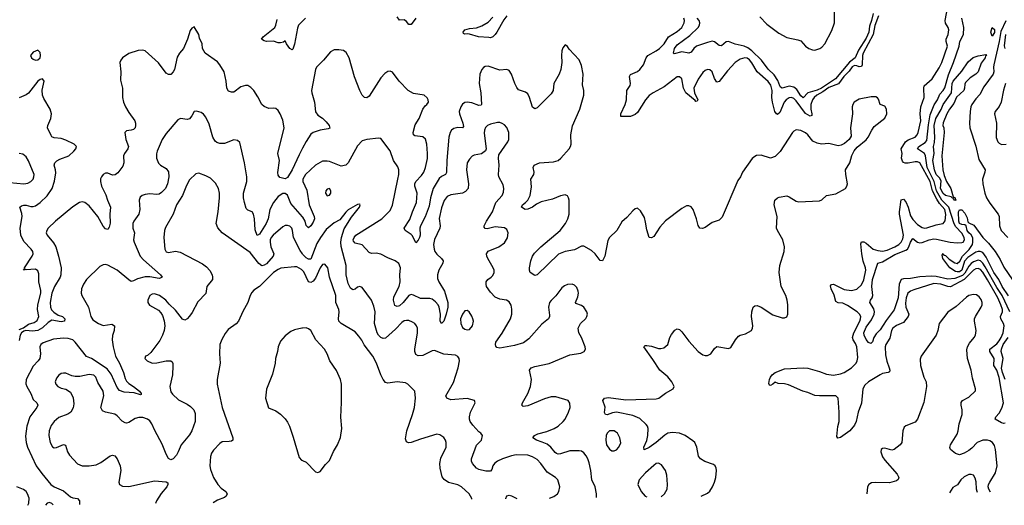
# Model space of a CAD drawing. Header units: inches. Extents: x 1682530 to 1839546, y 640742 to 791647.
# Tile 553 of 656: x 1807575 to 1816015, y 642472 to 646636. Entities that reach past the tile are written whole.
import ezdxf

# ---------------------------------------------------------------- set-up
doc = ezdxf.new("R2010")
doc.units = ezdxf.units.IN
doc.header["$MEASUREMENT"] = 0
doc.layers.add('B8604', color=7, linetype='Continuous')
doc.layers.add('B8614', color=7, linetype='Continuous')

msp = doc.modelspace()

# ---------------------------------------------------------------- linework, layer by layer
at = {"layer": 'B8604', "color": 5}
for points, elevation in [([(1810000, 645535.5), (1809970, 645478.8), (1809910, 645349.8), (1809870, 645284.5), (1809850, 645271.6), (1809804.6, 645284.6), (1809790, 645302.7), (1809786.2, 645326.2), (1809803.1, 645430), (1809786.8, 645490), (1809840.7, 645710), (1809830, 645775.1), (1809807.7, 645830), (1809790, 645858), (1809770, 645874.3), (1809750, 645878.9), (1809710, 645875.1), (1809670, 645891.8), (1809649.6, 645910), (1809616.3, 645976.3), (1809580.5, 646030), (1809555, 646055), (1809530.8, 646070.8), (1809510, 646072), (1809470, 646059.4), (1809410, 646016), (1809390, 646014.2), (1809364.5, 646024.5), (1809349.9, 646050), (1809345.6, 646110), (1809327.4, 646190), (1809290.7, 646250), (1809270, 646274.4), (1809165.1, 646350), (1809142, 646390), (1809138, 646430), (1809116.9, 646476.9), (1809109.6, 646510), (1809070, 646574), (1809050, 646562.7), (1809037.2, 646542.8), (1809012.4, 646470), (1808978, 646390), (1808944, 646350), (1808923.7, 646316.3), (1808900.4, 646210), (1808890, 646189.2), (1808870, 646166.6), (1808850, 646165.6), (1808830, 646178.7), (1808765.6, 646265.6), (1808650, 646368.8), (1808630, 646375.9), (1808590, 646373.4), (1808510, 646347.8), (1808457, 646310), (1808441.3, 646290), (1808433.7, 646270), (1808441.5, 646190), (1808438.7, 646118.7), (1808455, 646050), (1808457.2, 645970), (1808464.2, 645930), (1808480.8, 645890), (1808510, 645839.3), (1808560.7, 645770), (1808567.7, 645750), (1808568, 645730), (1808564.9, 645710), (1808550, 645695.1), (1808530, 645687.8), (1808490, 645682.7), (1808477.3, 645670), (1808485.8, 645610), (1808506.4, 645550), (1808502.8, 645530), (1808474.3, 645490), (1808465.4, 645470), (1808466.9, 645410), (1808458.2, 645381.8), (1808415.9, 645324.1), (1808394, 645306), (1808370, 645302.4), (1808330, 645321.7), (1808310, 645321.1), (1808290, 645307.8), (1808274.9, 645290), (1808268.2, 645271.8), (1808266.9, 645250), (1808277.2, 645210), (1808313.6, 645133.6), (1808327.2, 645090), (1808354, 645030), (1808347.4, 644970), (1808349, 644891), (1808342.6, 644857.4), (1808330, 644836), (1808310, 644844.5), (1808290, 644866), (1808244.4, 644950), (1808170, 645041.6), (1808132.3, 645070), (1808110, 645074.7), (1808087.3, 645070), (1808030, 645032.6), (1807881.2, 644910), (1807819.1, 644850), (1807806, 644830), (1807802.4, 644810), (1807809.2, 644790), (1807864.4, 644724.4), (1807885, 644690), (1807908.2, 644610), (1807928.9, 644508.9), (1807928.4, 644450), (1807922.2, 644430), (1807873.4, 644350), (1807849.1, 644290.9), (1807836.3, 644210), (1807838.5, 644170), (1807847.5, 644147.5), (1807867.3, 644127.3), (1807904, 644104), (1807942, 644090), (1807950, 644083), (1807963, 644070), (1807958.8, 644050), (1807930, 644046.2), (1807850, 644058.8), (1807820, 644040), (1807770, 643994.6), (1807730, 643972.2), (1807685.7, 643965.7), (1807627.3, 643972.7), (1807610, 643965.2), (1807591, 643950), (1807578.8, 643930), (1807570, 643886)], 420), ([(1810000, 646624.3), (1809965.3, 646590), (1809954.9, 646565.1), (1809930, 646425.2), (1809916.4, 646383.6), (1809910, 646378), (1809890, 646389.7), (1809860.5, 646430), (1809850, 646454), (1809836.9, 646443.1), (1809810, 646436.8), (1809790, 646438.7), (1809750, 646453), (1809690, 646449.9), (1809670, 646454.7), (1809647.3, 646470), (1809662, 646490), (1809760.5, 646570), (1809769.9, 646590), (1809781.1, 646638.9)], 380), ([(1807570, 643980.3), (1807606.5, 643993.5), (1807650, 644024.6), (1807700.1, 644039.9), (1807723.5, 644056.5), (1807737.4, 644090), (1807728.7, 644150), (1807728.8, 644190), (1807755.1, 644290), (1807755, 644315), (1807739.9, 644390), (1807738.5, 644458.5), (1807730, 644484), (1807710, 644496.8), (1807631.5, 644491.5), (1807624.7, 644495.3), (1807608, 644490), (1807618, 644502), (1807616.2, 644510), (1807682.8, 644610), (1807688.9, 644630), (1807686, 644650), (1807673.3, 644670), (1807610, 644735.2), (1807583.4, 644790), (1807577.4, 644850), (1807596.4, 644950), (1807593.9, 644973.9), (1807576.3, 645030), (1807590, 645040.3), (1807610, 645044.7), (1807630, 645044.6), (1807670, 645034.5), (1807690, 645034.3), (1807710, 645041), (1807751.4, 645068.6), (1807810, 645126.2), (1807851.7, 645190), (1807872.9, 645252.9), (1807883.4, 645323.4), (1807881.5, 645350), (1807869.8, 645390), (1807874.5, 645410), (1807893, 645427), (1807919, 645441), (1807995.4, 645470), (1808039.7, 645510), (1808055.6, 645530), (1808060.7, 645550), (1808040.9, 645570), (1807970, 645604), (1807930, 645617.6), (1807870, 645622.2), (1807851.4, 645631.4), (1807843.5, 645643.5), (1807814, 645710), (1807815.8, 645730), (1807842.6, 645790), (1807847.6, 645830), (1807837.3, 645870), (1807781.3, 645961.3), (1807770.6, 645990), (1807768.3, 646031.7), (1807784, 646110), (1807770, 646128.7), (1807750, 646124), (1807730, 646109.2), (1807650, 646007.8), (1807630, 645993), (1807570, 645966.6)], 420), ([(1810000, 644946.6), (1809900, 645060), (1809870, 645130.8), (1809850, 645147.2), (1809830, 645147.4), (1809790, 645119.1), (1809751.1, 645070), (1809719.7, 645010), (1809703.9, 644930), (1809688.8, 644890), (1809630, 644796.9), (1809610, 644787), (1809594.1, 644834.1), (1809587.1, 644930), (1809578.7, 644970), (1809568.3, 644988.3), (1809530, 645004), (1809516.3, 645016.3), (1809501, 645070), (1809494, 645110), (1809493.7, 645150), (1809520.5, 645250), (1809520.5, 645290), (1809501, 645410), (1809462.3, 645582.3), (1809441.7, 645601.7), (1809410, 645606.6), (1809330, 645575.6), (1809290, 645574.5), (1809264.4, 645584.4), (1809250, 645596), (1809230, 645629.2), (1809200.1, 645740.1), (1809170, 645799.3), (1809150, 645826.6), (1809130, 645842), (1809090, 645852), (1809070, 645849.4), (1809049.2, 645810.8), (1809030, 645786), (1809010, 645782), (1808952.2, 645787.8), (1808930, 645777.6), (1808830, 645659.7), (1808794.9, 645610), (1808752.4, 645510), (1808747.2, 645487.2), (1808747, 645450), (1808764.8, 645404.8), (1808780.5, 645390), (1808830, 645360.3), (1808851.6, 645331.6), (1808854.4, 645290), (1808843, 645230), (1808824.1, 645190), (1808790, 645154.8), (1808770, 645141.4), (1808750, 645136.4), (1808690, 645142.5), (1808650, 645138.2), (1808624.9, 645130), (1808606.6, 645113.4), (1808598.7, 645090), (1808604.9, 645010), (1808595.8, 644970), (1808553.7, 644910), (1808545.3, 644890), (1808544.6, 644850), (1808558.4, 644810), (1808551.5, 644750), (1808554.7, 644730), (1808608.4, 644610), (1808636.1, 644576.1), (1808781.7, 644450), (1808794.9, 644430), (1808793.1, 644426.9), (1808770, 644418.4), (1808691.5, 644431.5), (1808650, 644431.4), (1808584.4, 644415.6), (1808550, 644396.4), (1808530, 644392.8), (1808510, 644405.1), (1808410, 644489.8), (1808330, 644531.5), (1808310, 644536.2), (1808290, 644534.5), (1808260.4, 644519.6), (1808148.2, 644410), (1808120.4, 644370), (1808103.1, 644330), (1808101.3, 644290), (1808106.4, 644270), (1808164.6, 644170), (1808185.3, 644090), (1808202, 644062), (1808250, 644030.3), (1808290, 644015.3), (1808365.8, 644025.8), (1808387.3, 644010), (1808383.7, 643970), (1808370.2, 643929.8), (1808368, 643890), (1808375, 643830), (1808395.3, 643750), (1808430, 643690.5), (1808465.3, 643610), (1808479.4, 643559.4), (1808490, 643538), (1808510, 643515.8), (1808551.1, 643491.1), (1808602, 643450), (1808617.3, 643430), (1808616.8, 643423.2), (1808610, 643419), (1808557, 643437), (1808470, 643442.8), (1808430, 643458), (1808410, 643483.1), (1808357.7, 643597.7), (1808323.6, 643643.6), (1808190, 643729.9), (1808147.7, 643747.7), (1808050, 643872.1), (1808029.6, 643890), (1807990, 643903.5), (1807950, 643904.4), (1807863.5, 643896.5), (1807774.9, 643865.1), (1807754.9, 643850), (1807747.2, 643830), (1807752.7, 643770), (1807747.5, 643730), (1807733.8, 643710), (1807690, 643665.7), (1807629.4, 643550), (1807627.2, 643512.8), (1807634.6, 643490), (1807670.1, 643430.1), (1807690, 643379.5), (1807721.3, 643350), (1807730.4, 643330), (1807722.3, 643310), (1807662.6, 643230), (1807636.8, 643150), (1807624.7, 643064.7), (1807630, 643011.3), (1807640.3, 642970), (1807716.9, 642810), (1807763.7, 642743.7), (1807842.8, 642650), (1807869.5, 642629.5), (1807950, 642595.4), (1808010, 642544.7), (1808030, 642536.3), (1808070.8, 642530), (1808086.7, 642510), (1808087.6, 642478.3)], 440), ([(1807490, 645239.5), (1807610, 645229), (1807644.9, 645235.1), (1807670, 645248.5), (1807689.6, 645270), (1807696.9, 645290), (1807697.7, 645310), (1807650, 645426), (1807630, 645460.9), (1807602.3, 645482.3), (1807570, 645489.6)], 440), ([(1810000, 644627.7), (1809978.5, 644658.5), (1809921.5, 644770), (1809914.2, 644830), (1809906.9, 644850), (1809890, 644865.7), (1809870, 644871.8), (1809850, 644870.8), (1809830, 644861.4), (1809747.5, 644790), (1809730.2, 644770), (1809723, 644750), (1809720.9, 644730), (1809726.8, 644690), (1809752.5, 644630), (1809747.5, 644610), (1809690, 644543.9), (1809670, 644530.4), (1809650, 644526.7), (1809624.4, 644544.4), (1809550, 644640.8), (1809310, 644809.7), (1809273, 644853), (1809257.6, 644890), (1809277.4, 644990), (1809287.8, 645110), (1809288.7, 645150), (1809279.8, 645190), (1809254.3, 645234.3), (1809210, 645277.4), (1809170, 645298.3), (1809110, 645319.5), (1809084.9, 645315.1), (1809030, 645262.7), (1809004.7, 645215.3), (1808970, 645129.7), (1808920.2, 645050), (1808890, 644968), (1808824.1, 644855.9), (1808815.9, 644830), (1808811.1, 644770), (1808818.5, 644670), (1808830, 644644.9), (1808850, 644640.3), (1808910, 644651.5), (1808950, 644643.8), (1809141.7, 644541.7), (1809176.5, 644516.5), (1809205, 644485), (1809224.2, 644450), (1809228.9, 644430), (1809227.2, 644410), (1809180.3, 644350), (1809171.1, 644288.9), (1809102.5, 644217.5), (1809054.1, 644125.9), (1809030, 644093), (1809010, 644071.5), (1808990, 644060.7), (1808969.7, 644069.7), (1808910, 644146.6), (1808856, 644196), (1808827.3, 644230), (1808774.5, 644270), (1808730, 644284.4), (1808710, 644284), (1808689.4, 644270.6), (1808672.9, 644230), (1808673.4, 644210), (1808687.6, 644187.6), (1808765.7, 644145.7), (1808784.2, 644124.2), (1808798.6, 644098.6), (1808814.4, 644054.4), (1808818.3, 644010), (1808812.9, 643970), (1808800.3, 643930), (1808774.6, 643885.4), (1808698.3, 643781.7), (1808670, 643757.2), (1808652, 643750), (1808646, 643730), (1808666, 643710), (1808710, 643690.7), (1808750, 643693.4), (1808830, 643712.4), (1808870, 643710.6), (1808882, 643702), (1808888.1, 643688.1), (1808888.5, 643668.5), (1808883.8, 643590), (1808862.2, 643490), (1808870, 643444), (1808884.1, 643424.1), (1808936.7, 643376.7), (1809010, 643340.2), (1809040, 643320), (1809067, 643290), (1809078.9, 643258.9), (1809077.5, 643190), (1809049.2, 643110), (1809030, 643078), (1808958, 642990), (1808934.6, 642930), (1808918.4, 642901.6), (1808890, 642871.8), (1808870, 642862.7), (1808850, 642875.1), (1808830.8, 642910.8), (1808797.3, 642997.3), (1808733.2, 643113.2), (1808707.1, 643170), (1808690, 643196.4), (1808671.2, 643210), (1808630, 643225.1), (1808595.9, 643224.1), (1808564.3, 643215.7), (1808510, 643181.5), (1808490, 643176.4), (1808478.6, 643178.6), (1808453.3, 643193.3), (1808410, 643239.2), (1808390, 643252.9), (1808309.8, 643269.8), (1808283.6, 643283.6), (1808270.9, 643310), (1808295, 643410), (1808290.7, 643450), (1808245.4, 643525.4), (1808227.6, 643570), (1808210, 643587.6), (1808170, 643593.6), (1808090, 643578.2), (1808050, 643576.4), (1808022.5, 643582.5), (1807970, 643606.6), (1807950, 643606.6), (1807930, 643602), (1807910, 643589.3), (1807890, 643561.2), (1807879.3, 643530), (1807883.8, 643510), (1807902.8, 643490), (1807930, 643478), (1807970, 643468.5), (1808010, 643441.6), (1808033.7, 643393.7), (1808038.6, 643341.4), (1808032.5, 643307.5), (1808012.2, 643270), (1807986, 643254), (1807910, 643224.4), (1807870, 643191.2), (1807844.7, 643155.3), (1807826.9, 643110), (1807824.7, 643070), (1807836.5, 643010), (1807854.6, 642974.6), (1807870, 642965.3), (1807890, 642967.2), (1807950, 642993), (1807967.9, 642987.9), (1807985.7, 642930), (1808003, 642903), (1808069, 642829), (1808110, 642810.4), (1808170, 642810.4), (1808230, 642820.3), (1808270, 642839), (1808350, 642895.6), (1808370, 642902), (1808390, 642896.4), (1808410, 642870.6), (1808435.6, 642810), (1808440.3, 642770), (1808425.5, 642670), (1808431, 642650), (1808455.5, 642635.5), (1808510, 642634.4), (1808730, 642682), (1808830, 642674.9), (1808844, 642664), (1808845.5, 642650), (1808834.9, 642630), (1808786.2, 642573.8), (1808747.9, 642510), (1808737.8, 642487.2)], 460), ([(1810000, 644485), (1809990, 644495.4), (1809950, 644515.9), (1809930, 644517.7), (1809814.3, 644505.7), (1809790, 644495.5), (1809751.5, 644470), (1809630, 644347.6), (1809582.7, 644317.3), (1809563.4, 644296.6), (1809549.2, 644270.8), (1809529, 644210), (1809486.3, 644133.7), (1809451.1, 644050), (1809430, 644027.8), (1809361.3, 643978.7), (1809335.1, 643944.9), (1809306.1, 643893.9), (1809291.6, 643850), (1809288.9, 643770), (1809292.9, 643690), (1809267.2, 643550), (1809268.5, 643510), (1809310.3, 643309.7), (1809401.7, 643050), (1809402, 643030), (1809390, 643022.4), (1809370, 643018.9), (1809310, 643016), (1809290, 643001.2), (1809235.6, 642944.4), (1809219.9, 642920.1), (1809210.5, 642890), (1809203.8, 642810), (1809210, 642778), (1809235.5, 642710), (1809273, 642650), (1809300.5, 642620.5), (1809340.7, 642590), (1809353.4, 642570), (1809344, 642550), (1809330, 642540.7), (1809270, 642515.1), (1809232.4, 642493.9)], 480), ([(1810000, 643992.4), (1809992.2, 643992.2), (1809930, 643976.4), (1809898, 643962), (1809850, 643926.6), (1809810, 643879.3), (1809790.3, 643830), (1809785.5, 643790), (1809768.7, 643731.3), (1809763.5, 643690), (1809741.8, 643598.2), (1809690.4, 643469.6), (1809680.8, 643390), (1809707, 643307), (1809770, 643281.1), (1809810, 643254.7), (1809850, 643214.2), (1809870, 643184.4), (1809887, 643150), (1809917.9, 643057.9), (1809970, 642882), (1809990, 642860.5), (1810000, 642856.1)], 520), ([(1807645.4, 642472.3), (1807653.6, 642490), (1807654.5, 642534.5), (1807642.2, 642570), (1807629.8, 642590), (1807607.4, 642607.4), (1807550, 642630.6)], 440), ([(1807861.3, 642475.2), (1807850, 642487.8), (1807830, 642496.9), (1807810, 642491.2), (1807795.9, 642474.3)], 440)]:
    msp.add_lwpolyline(points, dxfattribs=dict(at, elevation=elevation))
at = {"layer": 'B8604', "color": 5, "elevation": 420}
msp.add_lwpolyline([(1807730, 646374.5), (1807690, 646358), (1807668.4, 646330), (1807674.8, 646310), (1807690, 646297.3), (1807710, 646290.8), (1807730, 646291), (1807749.4, 646310.6), (1807754, 646330), (1807750, 646355.3)], close=True, dxfattribs=at)
at = {"layer": 'B8614', "color": 5}
for points, elevation in [([(1813919.8, 646659.8), (1813978.7, 646598.7), (1814082, 646522), (1814150, 646484.4), (1814244.2, 646464.2), (1814270, 646454), (1814312, 646410), (1814338.4, 646390), (1814370, 646378), (1814390, 646376.1), (1814433.6, 646390), (1814450, 646400.9), (1814476.4, 646430), (1814536.7, 646543.3), (1814560.6, 646610), (1814558.3, 646730)], 360), ([(1816024.1, 643175.9), (1816010, 643173.1), (1815990, 643180.7), (1815936.2, 643210), (1815943, 643230), (1815970, 643261.5), (1815993.8, 643306.2), (1816007.5, 643350), (1815970.9, 643569.1), (1815950, 643629.9), (1815926.9, 643670), (1815929, 643730), (1815889.9, 643790), (1815891.2, 643810), (1815950, 643858.1), (1815970, 643881.6), (1815988.6, 643910), (1816004.3, 643950), (1816014, 644010), (1816008.7, 644030), (1815986.2, 644070), (1815984.1, 644090), (1815998.8, 644130), (1815999, 644150), (1815986.4, 644190), (1815959.3, 644250), (1815870, 644406.6), (1815830, 644471.6), (1815810, 644493.8), (1815790, 644501.7), (1815770, 644499.1), (1815750, 644489), (1815672.3, 644407.7), (1815554.7, 644345.3), (1815530, 644347.6), (1815470, 644368.6), (1815410, 644374.4), (1815239.2, 644320.8), (1815211.7, 644308.3), (1815189.7, 644290.3), (1815173.3, 644250), (1815166.9, 644206.9), (1815171.3, 644170), (1815196.8, 644110), (1815191.5, 644090), (1815150, 644039.9), (1815090, 644013.6), (1815061, 643990), (1815048.9, 643970), (1815034.9, 643905.1), (1815000.9, 643850), (1814993.4, 643830), (1814996.2, 643763.8), (1815008.4, 643708.4), (1815029.5, 643650), (1815033.2, 643630), (1815030, 643618), (1815020.7, 643610), (1814970, 643601.3), (1814950, 643590.8), (1814851.6, 643530), (1814818.3, 643501.7), (1814803.6, 643470), (1814790, 643349.3), (1814763.6, 643270), (1814745.8, 643190), (1814730, 643160.5), (1814690, 643111.6), (1814610, 643054.5), (1814587.9, 643047.9), (1814581.1, 643061.1), (1814589.1, 643149.1), (1814598.5, 643190), (1814598.3, 643270), (1814589.9, 643389.9), (1814570, 643409.8), (1814430, 643410.6), (1814390, 643415.3), (1814330, 643438.9), (1814287.3, 643450), (1814164.1, 643504.1), (1814130, 643515.1), (1814077.2, 643517.2), (1814050, 643528.7), (1814031.3, 643510), (1814010, 643499), (1814002.7, 643502.7), (1813998, 643518), (1814002, 643550), (1814009.8, 643570), (1814026.2, 643590), (1814052, 643610), (1814130, 643641.2), (1814290, 643650.2), (1814330, 643648), (1814430, 643619.3), (1814490, 643595.8), (1814550, 643589.6), (1814610, 643598.3), (1814642.4, 643610), (1814705.2, 643650), (1814745.5, 643690), (1814754.5, 643710), (1814759.1, 643740.9), (1814752.1, 643830), (1814739.9, 643859.9), (1814720.4, 643890), (1814714.5, 643910), (1814724.5, 643950), (1814777.1, 644050), (1814783.9, 644070), (1814784.4, 644090), (1814775, 644110), (1814753.3, 644130), (1814670, 644185), (1814630, 644204.7), (1814589.9, 644209.9), (1814570, 644219.7), (1814555.6, 644275.6), (1814529.9, 644330), (1814526.5, 644353.5), (1814533.8, 644366.2), (1814550, 644367.4), (1814643.3, 644323.3), (1814705.6, 644314.4), (1814750, 644326.4), (1814790, 644362.6), (1814810, 644406), (1814827.3, 644490), (1814825.8, 644510), (1814805.8, 644565.8), (1814793.3, 644630), (1814785.5, 644714.5), (1814790, 644732.1), (1814810, 644732.3), (1814830, 644720.7), (1814890, 644669.1), (1814930, 644656.6), (1814970, 644651.8), (1815010, 644660.1), (1815077.8, 644690), (1815110, 644708.5), (1815130, 644728.8), (1815144.1, 644755.9), (1815150.9, 644790), (1815117.2, 644970), (1815116.1, 644990), (1815130, 645092.7), (1815150, 645096.5), (1815170, 645075.6), (1815190.1, 645030), (1815210, 644955.6), (1815230, 644922.3), (1815270, 644880.7), (1815310, 644854.7), (1815330, 644850.2), (1815350, 644851.8), (1815430, 644877.4), (1815474.6, 644885.4), (1815490, 644890.2), (1815509.3, 644910.7), (1815515.3, 644964.7), (1815505.9, 645010), (1815460.7, 645060.7), (1815436.1, 645096.1), (1815399.1, 645170), (1815379.1, 645250), (1815290, 645408.6), (1815270, 645418.3), (1815250, 645417.9), (1815190, 645405.3), (1815165, 645405), (1815150.5, 645410.5), (1815142.1, 645422.1), (1815135.2, 645450), (1815139, 645490), (1815132, 645530), (1815168.1, 645590), (1815190, 645605.2), (1815250.9, 645629.1), (1815268.6, 645650), (1815277.3, 645670), (1815298.6, 645770), (1815293.2, 645830), (1815299.4, 645890), (1815327.7, 645970), (1815324.3, 646050), (1815329, 646070), (1815397.2, 646130), (1815456.9, 646223.1), (1815479.5, 646270), (1815529.1, 646410), (1815517.5, 646450), (1815517.4, 646470), (1815533.6, 646510), (1815540.6, 646550), (1815535, 646570), (1815510, 646605.6), (1815508.6, 646628.6), (1815531.2, 646750)], 380), ([(1810026, 646650), (1810000, 646624.3)], 380), ([(1810969.4, 646650), (1810930, 646594), (1810910, 646594.7), (1810890, 646619.6), (1810870, 646635.6), (1810830, 646633.3), (1810810, 646659.6)], 380), ([(1811749.5, 646670.5), (1811723.6, 646636.4), (1811666.4, 646530), (1811650, 646508.2), (1811629.3, 646490), (1811610, 646482.3), (1811597.3, 646482.7), (1811506.6, 646490), (1811430, 646511.6), (1811410, 646515.8), (1811390, 646513.3), (1811379, 646519), (1811376.9, 646530), (1811391.5, 646550), (1811430, 646562.3), (1811492, 646568), (1811536.7, 646583.3), (1811590, 646615.7), (1811630, 646657.5)], 380), ([(1814937.1, 646670), (1814906.5, 646586.5), (1814890.8, 646510), (1814805, 646350), (1814799.9, 646330), (1814796.5, 646250), (1814790, 646234.2), (1814770, 646231.5), (1814750, 646240.5), (1814730, 646242.6), (1814710, 646232), (1814684.3, 646195.7), (1814639.9, 646150), (1814594.1, 646085.9), (1814510, 646053.8), (1814460.8, 646019.2), (1814408.3, 645990), (1814384.3, 645970), (1814369.7, 645950), (1814356.1, 645910), (1814357, 645870), (1814366, 645830), (1814364.5, 645815.5), (1814351.7, 645808.3), (1814310, 645831.2), (1814230, 645939.9), (1814210, 645959.4), (1814190, 645968.7), (1814170, 645966.9), (1814144.1, 645950), (1814128.7, 645930), (1814090, 645839.8), (1814070, 645823.1), (1814061.5, 645830), (1814047.9, 645847.9), (1814027.3, 645930), (1814023.2, 645970), (1814025.3, 646030), (1814013.9, 646073.9), (1813990, 646106.1), (1813898.1, 646190), (1813850, 646267.8), (1813830, 646292.4), (1813810, 646306.8), (1813790, 646310.8), (1813750, 646297.6), (1813709.5, 646270.5), (1813641.1, 646198.9), (1813570, 646106.3), (1813550, 646099.6), (1813531.4, 646131.4), (1813510.6, 646190.6), (1813490, 646206.3), (1813470, 646208), (1813450, 646199.7), (1813430, 646182.4), (1813390, 646126.6), (1813352.9, 646050), (1813358.2, 646010), (1813387.3, 645950), (1813383.6, 645936.4), (1813370, 645935.1), (1813364.5, 645944.5), (1813284.3, 646010), (1813264.3, 646050), (1813250, 646129.5), (1813230, 646146.6), (1813210, 646145.4), (1813098.8, 646061.2), (1813004.2, 646010), (1812970, 645986.2), (1812939.1, 645950), (1812870, 645841.1), (1812850, 645824.4), (1812810, 645805.6), (1812727.3, 645807.3), (1812727.8, 645830), (1812763.9, 645910), (1812775.6, 645950), (1812778, 646030), (1812806.8, 646073.2), (1812809.8, 646090), (1812802.2, 646150), (1812810, 646165.5), (1812870, 646193.4), (1812891.8, 646208.2), (1812922.4, 646250), (1812945.8, 646310), (1812959.8, 646330), (1813030, 646368.7), (1813059.4, 646390), (1813099.1, 646430), (1813135.3, 646490), (1813210, 646534), (1813250, 646569.2), (1813272.3, 646610), (1813274, 646630), (1813267.1, 646650)], 380), ([(1814889.8, 646690), (1814876.9, 646630), (1814858.6, 646581.4), (1814852.8, 646530), (1814830, 646479), (1814765.6, 646374.4), (1814736.4, 646310), (1814687, 646273), (1814567, 646130), (1814448.9, 646050), (1814410, 646032.7), (1814330.3, 646009.7), (1814290, 645967.5), (1814270, 645983), (1814237.4, 646037.4), (1814210, 646057.2), (1814170, 646065.7), (1814110, 646049.1), (1814097.8, 646057.8), (1814090, 646068.3), (1814074.5, 646114.5), (1814043.8, 646163.8), (1813990, 646213.3), (1813932.6, 646290), (1813850.8, 646370.8), (1813815.4, 646395.4), (1813785, 646410), (1813707.8, 646427.8), (1813650, 646449), (1813630, 646446.2), (1813590, 646411.5), (1813570, 646415.1), (1813530, 646446.9), (1813510, 646451.1), (1813470, 646441.8), (1813378, 646410), (1813354.6, 646390), (1813330, 646358.3), (1813310, 646349.7), (1813250, 646361.8), (1813185.1, 646345.1), (1813179.5, 646350), (1813188.3, 646388.3), (1813210, 646422.1), (1813319.8, 646500.2), (1813391.2, 646570), (1813403.6, 646590), (1813406, 646610), (1813398.6, 646630), (1813381.6, 646650)], 360), ([(1816063.3, 644130), (1815996.9, 644270), (1815950, 644341.1), (1815850, 644518.1), (1815830, 644548), (1815810, 644568.1), (1815790, 644574.8), (1815750, 644560.5), (1815730, 644546.3), (1815710, 644524.2), (1815676.5, 644463.5), (1815656.7, 644443.3), (1815590, 644416), (1815530, 644410.6), (1815430, 644434.7), (1815390, 644438.4), (1815290, 644431.3), (1815210, 644415.9), (1815150, 644415.6), (1815130, 644408.3), (1815114.5, 644370), (1815105.5, 644250), (1815070.5, 644149.5), (1815002, 644058), (1814950, 643975.8), (1814916.7, 643943.3), (1814898, 643910), (1814886.2, 643873.8), (1814870, 643859.3), (1814850, 643869.3), (1814830, 643893.2), (1814812.8, 643930), (1814812, 643950), (1814830, 644000.7), (1814878.2, 644061.8), (1814900.8, 644110), (1814903.7, 644130), (1814898.1, 644158.1), (1814862.4, 644210), (1814868.2, 644230), (1814882.2, 644250), (1814887, 644270), (1814879.4, 644350), (1814886, 644410), (1814930.6, 644549.4), (1814970, 644559.4), (1815078.1, 644621.9), (1815170, 644659.4), (1815184.2, 644670), (1815198.3, 644690), (1815211.1, 644728.9), (1815230, 644760.8), (1815270, 644730.1), (1815290, 644723.6), (1815310, 644725.5), (1815370, 644748.6), (1815410, 644757.2), (1815435.4, 644755.4), (1815550, 644728.7), (1815610, 644721.8), (1815650, 644724.7), (1815663.1, 644730), (1815675.1, 644750), (1815671.6, 644770), (1815650, 644804.7), (1815600.6, 644860.6), (1815585.6, 644885.6), (1815540.6, 645030), (1815479.5, 645090), (1815432.8, 645170), (1815415.1, 645250), (1815355.2, 645370), (1815338.5, 645470), (1815330.2, 645490.2), (1815270.9, 645530), (1815283.8, 645550), (1815337.1, 645582.9), (1815350, 645599.6), (1815364.4, 645735.6), (1815379.1, 645820.9), (1815414.3, 645905.7), (1815441.5, 645950), (1815463, 645997), (1815492.6, 646030), (1815506.5, 646053.5), (1815536.4, 646163.6), (1815580.5, 646270), (1815629.1, 646410), (1815635, 646450), (1815664.7, 646510), (1815668.3, 646568.3), (1815652.6, 646650)], 360), ([(1816027.5, 646627.5), (1815985.7, 646534.3), (1815971.6, 646450), (1815924.2, 646250), (1815921.3, 646230), (1815925.3, 646190), (1815920.7, 646170), (1815840.7, 646059.3), (1815805.8, 645994.2), (1815770, 645957.2), (1815736.6, 645910), (1815727.5, 645890), (1815722.1, 645850), (1815717.2, 645750), (1815720.3, 645710), (1815770, 645551), (1815797.4, 645437.4), (1815850.3, 645350), (1815848.4, 645330), (1815828.5, 645270), (1815830.4, 645230), (1815849, 645150), (1815863.2, 645110), (1815890, 645063.1), (1815964, 644970), (1815970.2, 644950), (1815972.8, 644870), (1815988.8, 644830), (1816045.5, 644770)], 360), ([(1816025.3, 646510), (1816013.3, 646413.3), (1816019.8, 646390)], 380), ([(1813418, 642551), (1813470, 642576), (1813490, 642593.7), (1813513.5, 642630), (1813530.7, 642670), (1813541.4, 642710), (1813547.8, 642770), (1813545.6, 642790), (1813537, 642810), (1813522.4, 642822.4), (1813448.1, 642848.1), (1813409.7, 642869.7), (1813393.7, 642893.7), (1813380.9, 642970), (1813361.1, 643010), (1813346.1, 643026.1), (1813278.4, 643070), (1813230, 643091.8), (1813170, 643096.5), (1813130, 643089.8), (1813104.9, 643075.1), (1813031.3, 643010), (1812970, 642968.2), (1812928.3, 642948.3), (1812926, 642970), (1812950.6, 643029.4), (1812959.5, 643070), (1812962.2, 643130), (1812958, 643150), (1812946.3, 643166.3), (1812890, 643216.1), (1812830, 643243.6), (1812690, 643269.8), (1812655.5, 643264.5), (1812610, 643247.2), (1812595.3, 643250), (1812588.1, 643268.1), (1812592.6, 643312.6), (1812572.7, 643370), (1812588.7, 643390), (1812623.6, 643396.4), (1812770, 643378), (1813030, 643384.2), (1813053.2, 643390), (1813110, 643433.4), (1813178, 643470), (1813184, 643490), (1813165.6, 643530), (1813130, 643573.3), (1813063.5, 643630), (1813003.5, 643723.5), (1812926, 643830), (1812937.2, 643842.8), (1812950, 643843.8), (1812990, 643837.4), (1813050, 643817), (1813070, 643815.8), (1813097.1, 643822.9), (1813129.6, 643850.4), (1813147.6, 643910), (1813162.2, 643937.8), (1813190, 643973.4), (1813210, 643985.5), (1813230, 643980.5), (1813250, 643959.3), (1813310, 643880.3), (1813392.2, 643790), (1813430, 643764), (1813450, 643755.6), (1813470, 643755.6), (1813500.5, 643770), (1813530, 643818), (1813550, 643833.7), (1813650, 643817), (1813670, 643826.4), (1813709.7, 643890), (1813736.8, 643923.2), (1813750, 643932.2), (1813796, 643944), (1813849.5, 643970.5), (1813857.6, 643990), (1813858.7, 644010), (1813847, 644090), (1813852, 644130), (1813862.7, 644170), (1813877.5, 644182.5), (1813895.5, 644184.5), (1813930, 644172.4), (1814030, 644105.3), (1814110, 644080.4), (1814130, 644080.5), (1814151.5, 644088.5), (1814158.7, 644110), (1814159.8, 644190), (1814155.3, 644230), (1814142.6, 644270), (1814103.5, 644350), (1814084.5, 644470), (1814091.2, 644528.8), (1814127.1, 644650), (1814130.7, 644690), (1814116.2, 644750), (1814070.8, 644830), (1814063.8, 644850), (1814066.8, 644950), (1814042.6, 645050), (1814048.2, 645090), (1814070, 645108.4), (1814085.2, 645114.8), (1814150, 645126.3), (1814170, 645118.9), (1814230, 645079.5), (1814250, 645073.4), (1814430, 645083), (1814450, 645090.7), (1814489.7, 645130.3), (1814570, 645144.6), (1814652.7, 645190), (1814666.6, 645210), (1814671.8, 645230), (1814657, 645310), (1814655.1, 645350), (1814689.8, 645410.2), (1814708.2, 645471.8), (1814727.7, 645512.3), (1814755.3, 645544.7), (1814830, 645607), (1814849.7, 645630), (1814879.3, 645690), (1814900.4, 645719.6), (1814990, 645792.4), (1815009.7, 645830), (1815006.6, 645870), (1814990, 645895.6), (1814950, 645909.4), (1814936.2, 645956.2), (1814927.8, 645967.8), (1814914.3, 645974.3), (1814874.7, 645974.7), (1814770, 645954.7), (1814728.4, 645930), (1814716.4, 645910), (1814712.4, 645890), (1814713.4, 645830), (1814695.6, 645710), (1814702.3, 645637.7), (1814686.7, 645610), (1814645.3, 645574.7), (1814618.1, 645561.9), (1814590, 645555.9), (1814510, 645573.5), (1814449.6, 645570.4), (1814410, 645576.3), (1814374.6, 645594.6), (1814330, 645649.8), (1814310, 645664.9), (1814270, 645684.9), (1814230, 645691.4), (1814210, 645681.4), (1814199.7, 645670), (1814093.1, 645506.9), (1814050, 645463.1), (1814009.7, 645449.7), (1813930, 645474.7), (1813890, 645471.6), (1813876.1, 645463.9), (1813854.6, 645445.4), (1813770.5, 645330), (1813752.7, 645290), (1813730, 645258), (1813597.2, 644942.8), (1813570, 644917.7), (1813510, 644896.9), (1813450, 644855.6), (1813427.2, 644847.2), (1813404, 644850), (1813391.9, 644871.9), (1813376.3, 644930), (1813347.3, 645010), (1813330, 645032.3), (1813310, 645040.9), (1813290, 645040.7), (1813250, 645018.4), (1813110, 644911.2), (1813063.1, 644856.9), (1813010, 644776), (1812990, 644764.5), (1812970, 644769.4), (1812950, 644835.3), (1812940.7, 644900.7), (1812930, 644941.2), (1812897.6, 644997.6), (1812870, 645019), (1812850, 645013.2), (1812830, 644998), (1812779.6, 644940.4), (1812737.5, 644902.5), (1812693, 644830), (1812630.3, 644769.7), (1812616.2, 644743.8), (1812591.1, 644608.9), (1812570, 644569.4), (1812550, 644572.3), (1812508.6, 644628.6), (1812475.9, 644655.9), (1812410, 644694), (1812390, 644694), (1812330, 644663.5), (1812250, 644647.9), (1812194.4, 644625.6), (1812010, 644449.2), (1811990, 644444), (1811950, 644469), (1811944.5, 644490), (1811943.6, 644510), (1811955.1, 644570), (1811971.1, 644610), (1811986.9, 644633.1), (1812042.6, 644690), (1812208, 644830), (1812253.8, 644890), (1812274, 644930), (1812284.5, 644970), (1812285.4, 645090), (1812280.5, 645110), (1812270, 645125.1), (1812250, 645133.3), (1812210, 645126), (1812142.9, 645097.1), (1812044.6, 645075.4), (1812004.2, 645055.8), (1811970, 645029.1), (1811930, 645010.9), (1811909.3, 645010), (1811876.2, 645030), (1811884.2, 645050), (1811911.3, 645068.7), (1811930.6, 645089.4), (1811950.6, 645129.4), (1811962, 645202), (1811955.6, 645270), (1811980.9, 645310), (1811984.5, 645330), (1811975.1, 645370), (1811985.2, 645390), (1812031.8, 645408.2), (1812150, 645418.9), (1812189.7, 645430.3), (1812213.3, 645450), (1812284.7, 645530), (1812296.9, 645550), (1812301, 645570), (1812298, 645650), (1812313.9, 645726.1), (1812375.3, 645870), (1812412.2, 645990), (1812409.8, 646029.8), (1812398, 646078), (1812404.5, 646170), (1812390, 646244), (1812370, 646292.7), (1812284.4, 646384.4), (1812270, 646405.2), (1812250, 646422), (1812230, 646395.3), (1812222.4, 646370), (1812218.7, 646330), (1812222.8, 646270), (1812214.3, 646210), (1812199.7, 646170), (1812153.4, 646090), (1812146.9, 646030), (1812130, 646002), (1812010, 645880.7), (1811990, 645872.3), (1811970, 645885.2), (1811945.7, 645970), (1811930, 646000.7), (1811910, 646015.6), (1811850, 646036.2), (1811835.7, 646055.7), (1811818.7, 646090), (1811791.1, 646170), (1811770, 646199.6), (1811750, 646209.7), (1811690, 646203.5), (1811590, 646236.8), (1811565.9, 646234.1), (1811550, 646225.1), (1811537.8, 646210), (1811520.2, 646170), (1811514.3, 646090), (1811526.4, 646010), (1811534, 645910), (1811530, 645904.4), (1811510, 645901), (1811450, 645924.7), (1811410, 645930.5), (1811390, 645925.8), (1811370, 645913.5), (1811355.2, 645890), (1811343.5, 645850), (1811343.9, 645830), (1811374.8, 645750), (1811378.4, 645721.6), (1811370, 645708.7), (1811330, 645711.5), (1811296.1, 645703.9), (1811276, 645690), (1811264.2, 645670), (1811254.7, 645630), (1811236.3, 645430), (1811234.6, 645325.4), (1811225.3, 645310), (1811190, 645293.2), (1811170, 645274.6), (1811118.4, 645190), (1811096.9, 645110), (1811083.9, 645036.1), (1811050, 644946.3), (1811010, 644869.3), (1811005.2, 644850), (1811008, 644790), (1811001.8, 644770), (1810990, 644747.3), (1810970, 644723.7), (1810942.2, 644782.2), (1810930, 644795.6), (1810879.5, 644830), (1810871.5, 644850), (1810917.8, 644922.2), (1810940.8, 644990), (1810976, 645070), (1810982.4, 645150), (1810961.1, 645210), (1810961.5, 645230), (1810970.7, 645250), (1811019.6, 645300.4), (1811039.8, 645330), (1811054.1, 645370), (1811070, 645446.8), (1811071.6, 645490), (1811064.7, 645570), (1811053.1, 645613.1), (1811030, 645633.3), (1810961.3, 645641.3), (1810949.8, 645649.8), (1810948, 645668), (1810965.3, 645734.7), (1810998.8, 645790), (1811029.8, 645870.2), (1811050, 645898), (1811066, 645910), (1811078, 645930), (1811076, 645950), (1811066.8, 645966.8), (1811042, 645990), (1810950, 646004.7), (1810906, 646030), (1810828, 646110), (1810770, 646185.1), (1810750, 646194.7), (1810730, 646191.3), (1810705.3, 646174.7), (1810670, 646136.9), (1810570, 645981.6), (1810550, 645965.4), (1810530, 645968.4), (1810510, 645989.6), (1810490.8, 646030), (1810446.2, 646146.2), (1810399.2, 646310), (1810374.7, 646354.7), (1810350.9, 646370.9), (1810310, 646379.3), (1810270, 646377.7), (1810238, 646362), (1810180.3, 646290), (1810119.6, 646230), (1810110.2, 646209.8), (1810077.2, 646030), (1810078.3, 646010), (1810103, 645930), (1810110, 645845.5), (1810130, 645818.3), (1810170.8, 645790.8), (1810201.3, 645761.3), (1810226.7, 645730), (1810234, 645706), (1810220, 645700), (1810150.1, 645689.9), (1810089.5, 645670.5), (1810070, 645655.1), (1810030, 645592.1), (1810000, 645535.5)], 420), ([(1816026.4, 646090), (1816007.9, 646032.1), (1815989.5, 645930), (1815970, 645893.1), (1815937.6, 645850), (1815931.3, 645830), (1815947.9, 645747.9), (1815946.6, 645626.6), (1815960.3, 645590), (1815970, 645577.6), (1815990, 645565.7), (1816030, 645570.3)], 380), ([(1812520.6, 642538.8), (1812519.7, 642570), (1812506.6, 642630), (1812478, 642690), (1812471.1, 642771.1), (1812457, 642837), (1812446.3, 642870), (1812430, 642897), (1812410, 642922.9), (1812390, 642935.8), (1812370, 642939.7), (1812290, 642939.4), (1812210, 642914.6), (1812190, 642911.8), (1812175.5, 642915.5), (1812164.1, 642924.1), (1812128.7, 642970), (1812095.4, 642995.4), (1812054.6, 643014.6), (1812006, 643030), (1811973.2, 643050), (1811989.3, 643070), (1812015.7, 643084.3), (1812094.3, 643105.7), (1812157, 643130), (1812189.8, 643150.2), (1812233.3, 643190), (1812249.8, 643210.2), (1812280.5, 643270), (1812294.5, 643310), (1812290, 643348), (1812277.2, 643370), (1812170, 643401.1), (1812130, 643403.9), (1812074.1, 643385.9), (1811930, 643324.7), (1811890, 643319.5), (1811879.5, 643330), (1811885.1, 643350), (1811932.1, 643430), (1811953.5, 643490), (1811961.1, 643550), (1811946, 643630), (1811959.3, 643650), (1811990, 643662), (1812113, 643687), (1812290, 643763.8), (1812384.1, 643775.9), (1812414, 643790), (1812425.2, 643810), (1812422.7, 643830), (1812389.4, 643910), (1812367, 643950), (1812362, 643990), (1812382.7, 644030), (1812427.2, 644072.8), (1812437.2, 644090), (1812441.2, 644110), (1812436, 644130), (1812409.6, 644170), (1812390, 644184.7), (1812343.3, 644203.3), (1812338.4, 644210), (1812359.2, 644260.8), (1812364.2, 644290), (1812363.1, 644310), (1812350, 644340.9), (1812330, 644360.5), (1812310, 644369.7), (1812270, 644365.1), (1812245.1, 644354.9), (1812221.8, 644338.2), (1812171.9, 644268.1), (1812130.2, 644229.8), (1812116.9, 644210), (1812108.4, 644170), (1812117.8, 644102.2), (1812116.9, 644090), (1812107.3, 644072.7), (1812050, 644026.6), (1811940, 643900), (1811893.4, 643866.6), (1811817.4, 643842.6), (1811690, 643820.9), (1811665.1, 643825.1), (1811656.3, 643836.3), (1811653, 643850), (1811656.9, 643870), (1811712, 643948), (1811782, 644070), (1811793.1, 644110), (1811793.2, 644153.2), (1811787.1, 644187.1), (1811770, 644217), (1811749, 644230), (1811690, 644239.7), (1811650, 644256.9), (1811610, 644298.7), (1811576.8, 644350), (1811572.2, 644370), (1811574.3, 644390), (1811587.6, 644410), (1811617.6, 644430), (1811630, 644443.8), (1811643, 644470), (1811642, 644490), (1811634, 644510), (1811587.2, 644590), (1811578.5, 644610), (1811576.3, 644630), (1811589.8, 644650.2), (1811682.7, 644690), (1811730, 644723.8), (1811755.5, 644764.5), (1811761.3, 644810), (1811750, 644838), (1811730, 644851.1), (1811650, 644858.9), (1811582.8, 644842.8), (1811565.1, 644845.1), (1811556, 644856), (1811556.9, 644870), (1811575.3, 644910), (1811627.8, 644990), (1811656.4, 645070), (1811710.9, 645130), (1811723.2, 645156.8), (1811726.3, 645190), (1811720.6, 645220.6), (1811682.7, 645290), (1811679.2, 645310), (1811684.7, 645390), (1811678, 645450), (1811683.3, 645476.7), (1811759.7, 645590), (1811768, 645610), (1811766.6, 645670), (1811750, 645712), (1811730, 645733.6), (1811710, 645746), (1811690, 645754.7), (1811670, 645756.3), (1811610, 645741.7), (1811586, 645730), (1811568.2, 645711.8), (1811558.3, 645690), (1811556.1, 645663.9), (1811574.9, 645530), (1811569, 645511), (1811534.7, 645485.3), (1811470, 645473.7), (1811453.8, 645466.2), (1811430, 645440.7), (1811411.3, 645408.7), (1811403.6, 645350), (1811422.2, 645230), (1811418.2, 645190), (1811397, 645163), (1811370.1, 645149.9), (1811270, 645135.8), (1811239.1, 645120.9), (1811213.7, 645086.3), (1811190, 645022), (1811171.9, 644931.9), (1811180.2, 644870), (1811177.5, 644850), (1811130, 644751.8), (1811122.7, 644710), (1811126.6, 644670), (1811133.5, 644650), (1811150, 644625), (1811191.4, 644590), (1811204.5, 644570), (1811201.8, 644550), (1811167, 644490), (1811156.6, 644450), (1811156.4, 644416.4), (1811166.4, 644390), (1811216.3, 644310), (1811244.3, 644210), (1811244.6, 644170), (1811230, 644112), (1811210, 644052.7), (1811190, 644032), (1811178, 644050), (1811181.5, 644110), (1811171.6, 644170), (1811161.5, 644190), (1811138.1, 644218.1), (1811110, 644239.4), (1811090, 644245.3), (1811010, 644245.4), (1810950, 644275.6), (1810930, 644279.7), (1810909.5, 644270.5), (1810862.7, 644210), (1810830, 644182.3), (1810810, 644175.9), (1810790, 644186.9), (1810778.9, 644230), (1810780.6, 644259.4), (1810827.2, 644350), (1810837.6, 644390), (1810832.2, 644450), (1810839.1, 644510), (1810825.3, 644545.3), (1810792.3, 644570), (1810730, 644593.5), (1810670, 644627.2), (1810630, 644635.4), (1810590, 644631.3), (1810570, 644640.5), (1810510, 644705.6), (1810450, 644721.4), (1810436.7, 644736.7), (1810433.5, 644750), (1810440.7, 644770), (1810457, 644790), (1810678.3, 644930), (1810750, 645000.4), (1810770, 645046.8), (1810817.1, 645270), (1810823.5, 645310), (1810823.8, 645350), (1810814.9, 645374.9), (1810778.2, 645430), (1810752, 645512), (1810670, 645617.2), (1810650, 645620.9), (1810550, 645609.6), (1810510, 645597), (1810470, 645554.5), (1810390.3, 645410), (1810370, 645389.6), (1810330, 645381.5), (1810230, 645420.4), (1810210, 645424.7), (1810170, 645422.4), (1810110, 645388.4), (1810025.5, 645310), (1810003.2, 645270), (1810002.2, 645250), (1810034.8, 645174.8), (1810055.6, 645050), (1810100.2, 644950), (1810101, 644930), (1810090, 644900.5), (1810070, 644867.4), (1810050, 644851.3), (1810031.8, 644871.8), (1810021.6, 644910), (1810003.1, 644943.1), (1810000, 644946.6)], 440), ([(1812117.9, 642533.3), (1812152.5, 642547.5), (1812183.7, 642570), (1812195.6, 642590), (1812206, 642630), (1812187.3, 642690), (1812167, 642710), (1812096.1, 642756.1), (1812043.1, 642830), (1812010, 642865.3), (1811970, 642888.9), (1811930, 642901.2), (1811830, 642906.5), (1811790, 642897.5), (1811713.4, 642870), (1811670.6, 642850), (1811643.8, 642830), (1811630.4, 642810), (1811621.7, 642778.3), (1811610, 642764.7), (1811570, 642765.6), (1811510, 642779.8), (1811489.7, 642790), (1811456.9, 642830), (1811448.2, 642850), (1811446.6, 642870), (1811490, 642987.7), (1811532.3, 643030), (1811541.2, 643070), (1811529, 643090), (1811510, 643102.7), (1811459.4, 643159.4), (1811437.6, 643190), (1811431.5, 643210), (1811429.7, 643230), (1811438.9, 643270), (1811478.4, 643350), (1811473.2, 643370), (1811409.6, 643389.6), (1811270, 643375.6), (1811237.2, 643390), (1811227.3, 643410), (1811294.8, 643525.2), (1811334.7, 643650), (1811343.6, 643710), (1811342, 643730), (1811330, 643749.2), (1811310, 643758.4), (1811210, 643767.4), (1811130, 643799.1), (1811110, 643796.4), (1811030, 643756.8), (1810990, 643754.2), (1810970, 643765.4), (1810961.2, 643790), (1810962, 643810), (1810986, 643950), (1810986, 643990), (1810977.6, 644010), (1810962, 644030), (1810943.3, 644043.3), (1810910, 644056.3), (1810890, 644058), (1810870, 644053), (1810850, 644040.5), (1810796, 643984), (1810710, 643906.3), (1810690, 643902.6), (1810670, 643912.6), (1810650, 643932.4), (1810639.8, 643950), (1810616.7, 644030), (1810621.5, 644130), (1810610, 644179.3), (1810590, 644232.3), (1810510, 644341.2), (1810490, 644349.3), (1810470, 644342.7), (1810450, 644324.5), (1810430, 644319.6), (1810410, 644335.1), (1810390, 644375.1), (1810372.9, 644450), (1810374.6, 644530), (1810331.1, 644691.1), (1810328.5, 644730), (1810332.2, 644767.8), (1810355.9, 644844.1), (1810418.3, 644941.7), (1810488.7, 645030), (1810494, 645050), (1810490, 645055.3), (1810470, 645052.7), (1810390, 645004.7), (1810370, 644986.3), (1810318.5, 644921.5), (1810270, 644895.8), (1810201.3, 644838.7), (1810152.7, 644770), (1810123.2, 644716.8), (1810070, 644582.7), (1810050, 644582.4), (1810030, 644595.3), (1810003.2, 644623.2), (1810000, 644627.7)], 460), ([(1816050, 644269.5), (1815996.5, 644350), (1815969.2, 644409.2), (1815924.8, 644470), (1815860.4, 644600.4), (1815830, 644639.9), (1815809.5, 644649.5), (1815790, 644649.9), (1815770, 644643.5), (1815702.9, 644597.1), (1815673.9, 644566.1), (1815650.8, 644490), (1815630, 644473.7), (1815610, 644473.3), (1815598.2, 644478.2), (1815547.8, 644510), (1815488.4, 644588.4), (1815482.5, 644617.5), (1815490, 644630.3), (1815497.5, 644617.5), (1815510, 644613.7), (1815542.2, 644582.2), (1815590, 644551.8), (1815610, 644546.5), (1815635.3, 644564.7), (1815657.8, 644610), (1815713.5, 644666.5), (1815742.4, 644710), (1815746.8, 644730), (1815744.7, 644764.7), (1815731.3, 644791.3), (1815710, 644809.4), (1815696.1, 644830), (1815689.8, 644869.8), (1815676.5, 644876.5), (1815650, 644878.9), (1815632.2, 644890), (1815624.2, 644910), (1815623.7, 644990), (1815630, 645005.3), (1815650, 645006.5), (1815676.5, 644976.5), (1815696.6, 644936.6), (1815703, 644903), (1815710, 644893.4), (1815754.3, 644874.3), (1815830, 644769.1), (1815880, 644720), (1815936.5, 644650), (1815979.7, 644579.7), (1816010, 644514), (1816086.4, 644406.4)], 340), ([(1811451, 642524.2), (1811449.6, 642530), (1811426.6, 642570), (1811361.2, 642630), (1811330, 642646.6), (1811250, 642667.3), (1811213.5, 642693.5), (1811197, 642717), (1811178.3, 642790), (1811176.9, 642830), (1811184.1, 642875.9), (1811229.6, 642970.4), (1811231.3, 643010), (1811225.6, 643030), (1811210, 643055.1), (1811176.9, 643076.9), (1811150, 643082), (1811010, 643040.4), (1810930, 643009.7), (1810907.7, 643007.7), (1810890, 643015.3), (1810883.3, 643043.3), (1810894, 643110), (1810943.1, 643250), (1810958.5, 643310), (1810968, 643390), (1810960.9, 643450), (1810902.7, 643510), (1810882.7, 643522.7), (1810810, 643532.4), (1810730, 643519.5), (1810710, 643526.6), (1810690, 643552.3), (1810670.7, 643590.7), (1810633.5, 643690), (1810601.5, 643750), (1810527.1, 643847.1), (1810508, 643888), (1810482.7, 643922.7), (1810450, 643959.7), (1810330.5, 644030.5), (1810311.8, 644050), (1810307.9, 644070), (1810313.7, 644130), (1810310.6, 644150), (1810286.2, 644210), (1810283.4, 644270), (1810231.6, 644430), (1810215.5, 644510), (1810190, 644540.5), (1810170, 644537.7), (1810150, 644508.2), (1810110, 644418.9), (1810090, 644394), (1810070, 644382.5), (1810049.3, 644389.3), (1810010, 644474.6), (1810000, 644485)], 480), ([(1815898.2, 642584.9), (1815881.8, 642610), (1815876.9, 642630), (1815879.9, 642650), (1815889.9, 642670), (1815938.8, 642750), (1815953.9, 642810), (1815941.2, 642950), (1815930, 642986.6), (1815913.5, 643010), (1815890, 643025.5), (1815870, 643031.2), (1815830, 643029.9), (1815810, 643023.7), (1815783.2, 643010), (1815737.4, 642962.6), (1815710, 642942), (1815670, 642918.7), (1815630, 642905), (1815595.7, 642915.7), (1815552.7, 642950), (1815548.1, 642968.1), (1815555.1, 642990), (1815610, 643081.3), (1815620.8, 643110), (1815627.9, 643170), (1815654.4, 643250), (1815654.2, 643290), (1815644.5, 643330), (1815644.7, 643355.3), (1815655.6, 643370), (1815710, 643400.3), (1815767.3, 643452.7), (1815769.5, 643470.5), (1815743.8, 643563.8), (1815732.5, 643630), (1815699.9, 643730), (1815694.6, 643805.4), (1815699.6, 643830), (1815716.3, 643863.7), (1815756.2, 643910), (1815767.7, 643930), (1815773.8, 643970), (1815758.5, 644050), (1815759.4, 644070), (1815767.3, 644092.7), (1815818, 644170), (1815824.4, 644190), (1815824.7, 644210), (1815817.2, 644237.2), (1815800.9, 644260.9), (1815775.8, 644275.8), (1815750, 644279.3), (1815710, 644270.4), (1815690, 644257.8), (1815602.3, 644177.7), (1815530, 644128), (1815456.2, 644030), (1815446.2, 643970), (1815430.2, 643930), (1815302.4, 643750), (1815294.7, 643725.3), (1815297.5, 643670), (1815325.4, 643570), (1815344.5, 643530), (1815347.7, 643490), (1815325.4, 643354.6), (1815270.2, 643209.8), (1815250, 643184.4), (1815170, 643154.7), (1815157.4, 643142.6), (1815146, 643110), (1815136.9, 643010), (1815123.8, 642990), (1815070, 642949.7), (1815050, 642945.1), (1814990, 642963.5), (1814970, 642959.6), (1814959.3, 642950), (1814955.8, 642930), (1814970, 642887.7), (1814990, 642858), (1815098.2, 642738.2), (1815111.4, 642710), (1815106, 642694), (1815090, 642682.2), (1815030, 642664.4), (1814910, 642667.9), (1814875.8, 642664.2), (1814852.7, 642650), (1814842, 642630), (1814836.5, 642570.4)], 420), ([(1810000, 642856.1), (1810030, 642843.1), (1810110, 642759.3), (1810130, 642753.4), (1810150, 642762.8), (1810197.1, 642822.9), (1810230, 642856.3), (1810266, 642934), (1810299.8, 642990), (1810325, 643055), (1810335.7, 643130), (1810328.6, 643228.6), (1810333.5, 643353.5), (1810332.6, 643510), (1810323.7, 643550), (1810290, 643629.6), (1810232.3, 643712.3), (1810209.9, 643769.9), (1810188, 643810), (1810113.7, 643890), (1810069.6, 643970), (1810050, 643985.4), (1810030, 643993.3), (1810000, 643992.4)], 520), ([(1816023.6, 643550), (1816000.4, 643610), (1815990.9, 643649.1), (1816006.8, 643730), (1815988, 643790), (1815990.8, 643810), (1816006.3, 643850), (1816047.6, 643910)], 360), ([(1813050, 642833.7), (1813030, 642829.7), (1813010, 642814.7), (1812938.9, 642750), (1812884.9, 642690), (1812872.4, 642650), (1812901.3, 642590), (1812937.1, 642550), (1812950, 642544.6)], 440), ([(1813072.5, 642546.3), (1813102.4, 642570), (1813124, 642610), (1813128.3, 642650), (1813123.1, 642730), (1813111.3, 642770), (1813078, 642818), (1813050, 642833.7)], 440), ([(1815785.4, 642583.3), (1815782.2, 642590), (1815777.1, 642610), (1815773.6, 642673.6), (1815765.5, 642705.5), (1815750.8, 642730.8), (1815730, 642736.9), (1815710, 642735.1), (1815670, 642717.7), (1815643.1, 642690), (1815612.9, 642647.1), (1815574.6, 642625.4), (1815545.3, 642580)], 440), ([(1811742.6, 642528.2), (1811742.7, 642530), (1811750, 642552.4), (1811770, 642559.6), (1811790, 642554.9), (1811830, 642534), (1811836.1, 642529.4)], 460)]:
    msp.add_lwpolyline(points, dxfattribs=dict(at, elevation=elevation))
for points, elevation in [([(1815910, 646494), (1815900.3, 646530), (1815910, 646570.4), (1815930, 646553.4), (1815930.5, 646550), (1815930, 646525.2)], 340), ([(1815590, 645085.1), (1815580.9, 645099.1), (1815582, 645102), (1815570, 645104.7), (1815558.5, 645118.5), (1815510, 645129.9), (1815490, 645147.3), (1815469.6, 645190), (1815475, 645255), (1815460.9, 645280.9), (1815430, 645310), (1815415.9, 645350), (1815403.9, 645430), (1815413.9, 645490), (1815409.1, 645549.1), (1815417.1, 645582.9), (1815420.6, 645630), (1815414.3, 645730), (1815428.5, 645790), (1815473.1, 645866.9), (1815489.9, 645910), (1815562.2, 646010), (1815567.9, 646090), (1815576.5, 646110), (1815650, 646195.2), (1815706.2, 646273.8), (1815747.7, 646312.3), (1815790, 646327.9), (1815857.5, 646337.5), (1815862.8, 646330), (1815853.8, 646326.2), (1815850.2, 646310), (1815816.5, 646263.5), (1815791, 646189), (1815771, 646169), (1815723.3, 646136.7), (1815683.1, 646096.9), (1815676.8, 646083.2), (1815674.1, 646050), (1815667.2, 646030), (1815606.9, 645973.1), (1815582.1, 645917.9), (1815546.2, 645870), (1815523.6, 645830), (1815491, 645751), (1815488.9, 645730), (1815496, 645710), (1815500.5, 645670), (1815479.8, 645470), (1815488.9, 645348.9), (1815500, 645300), (1815519.7, 645250), (1815558.3, 645190), (1815576.7, 645116.7), (1815590, 645111.8), (1815600.7, 645090)], 340), ([(1810230, 645189.3), (1810210, 645184.5), (1810200.3, 645170), (1810196.4, 645150), (1810210, 645126), (1810230, 645130.7), (1810241.6, 645150), (1810242.9, 645170)], 460), ([(1811410, 644142.9), (1811390, 644139.5), (1811370, 644112.3), (1811353.4, 644070), (1811355.8, 644030), (1811370, 643997.3), (1811390, 643982), (1811410, 643976.3), (1811430, 643980.7), (1811456.2, 644010), (1811463.6, 644050), (1811459.7, 644070), (1811450, 644095.1), (1811426.6, 644130)], 460), ([(1812670, 643111), (1812630, 643109.7), (1812610, 643091.5), (1812602.3, 643070), (1812598, 643030), (1812605.3, 642990), (1812630, 642953.4), (1812650, 642939.1), (1812670, 642939.1), (1812690, 642948), (1812711.8, 642970), (1812729.4, 643009.4), (1812720.5, 643050), (1812698.7, 643090), (1812683.3, 643103.3)], 440)]:
    msp.add_lwpolyline(points, close=True, dxfattribs=dict(at, elevation=elevation))

doc.saveas('drawing.dxf')
